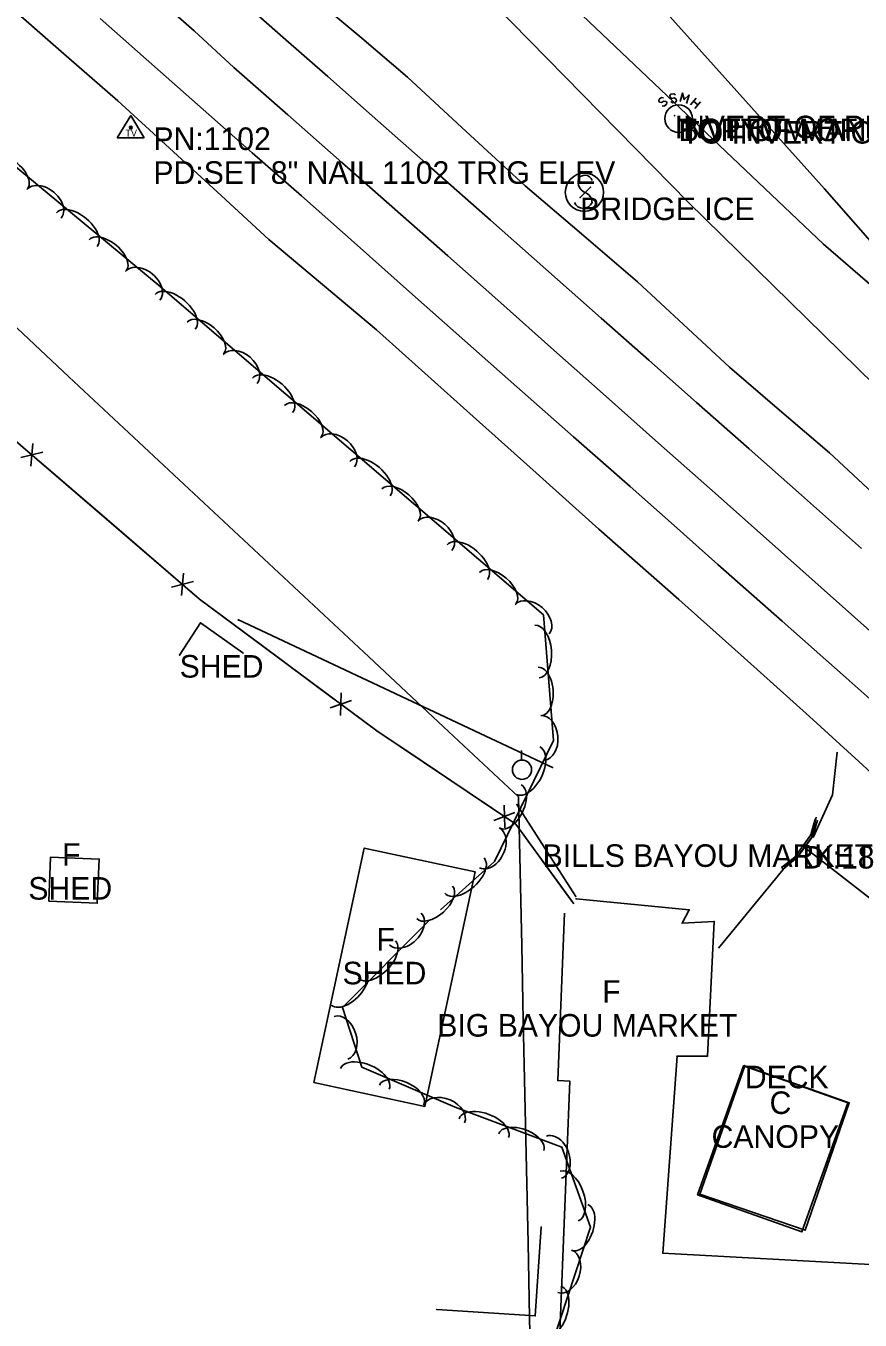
# Model space of a CAD drawing. Extents: x 1441650 to 1491889, y 345904 to 358319.
# Drawn here: x 1443379.2 to 1443564, y 356136.5 to 356423.3 of the extents above; entities that cross this region are included whole.
import ezdxf

# ---------------------------------------------------------------- set-up
doc = ezdxf.new("R2010")
doc.units = 0
for name, color, linetype in [('S_BUILDING', 7, 'Continuous'), ('S_BUILDING_ANNOT', 7, 'Continuous'), ('S_CROSS_DRAIN', 7, 'Continuous'), ('S_CROSS_DRAIN_ANNOT', 7, 'Continuous'), ('S_DRG_PT_SYM', 7, 'Continuous'), ('S_EDGE_PAVEMENT', 7, 'Continuous'), ('S_FENCE', 7, 'Continuous'), ('S_HEADWALL', 7, 'Continuous'), ('S_MANHOLE_ANNOT', 7, 'Continuous'), ('S_MSC_PT_SYM', 7, 'Continuous'), ('S_PAVEMENT_CROWN', 7, 'Continuous'), ('S_SANITARY_SEWER', 7, 'Continuous'), ('S_SANITARY_SEWER_ANNOT', 7, 'Continuous'), ('S_SECONDARY_CTL', 7, 'Continuous'), ('S_SECONDARY_CTL_ANNOT', 7, 'Continuous'), ('S_SHOULDER', 7, 'Continuous'), ('S_SIGN', 7, 'Continuous'), ('S_SIGN_ANNOT', 7, 'Continuous'), ('S_STR_PT_SYM', 7, 'Continuous'), ('S_STREAM', 7, 'Continuous'), ('S_SURVEY_TEXT_ANNOT', 7, 'Continuous'), ('S_TREE', 7, 'Continuous'), ('S_UTILITY_POLE', 7, 'Continuous'), ('S_UTL_PT_SYM', 7, 'Continuous'), ('S_WATER_UTILITIES', 7, 'Continuous')]:
    doc.layers.add(name, color=color, linetype=linetype)

msp = doc.modelspace()

# ---------------------------------------------------------------- linework, layer by layer
at = {"layer": 'S_BUILDING'}
for p, q in [((1443413.28, 356283.87), (1443417.92, 356291.03)), ((1443417.92, 356291.03), (1443427.3, 356284.33)), ((1443501.13, 356229.84), (1443526.17, 356227.38)), ((1443526.17, 356227.38), (1443524.58, 356224.44)), ((1443524.58, 356224.44), (1443531.69, 356224.83)), ((1443531.69, 356224.83), (1443530.19, 356194.98)), ((1443523.47, 356194.96), (1443520.32, 356151.35)), ((1443530.19, 356194.98), (1443523.47, 356194.96)), ((1443528.54, 356164.41), (1443538.48, 356192.87)), ((1443538.48, 356192.87), (1443561.63, 356184.63)), ((1443561.63, 356184.63), (1443551.88, 356156.41)), ((1443551.88, 356156.41), (1443528.54, 356164.41)), ((1443492.07, 356137.47), (1443493.37, 356157.1)), ((1443520.32, 356151.35), (1443566.29, 356148.84)), ((1443470.28, 356138.85), (1443492.07, 356137.47))]:
    msp.add_line(p, q, dxfattribs=at)
for points in [[(1443443, 356189.13), (1443454.17, 356241.1), (1443478.77, 356235.81), (1443467.6, 356183.84)], [(1443384.27, 356229.33), (1443395.04, 356228.87), (1443395.46, 356238.66), (1443384.69, 356239.12)], [(1443561.28, 356184.68), (1443551.13, 356156.04), (1443528.02, 356164.23), (1443538.16, 356192.87)]]:
    msp.add_lwpolyline(points, close=True, dxfattribs=at)
msp.add_lwpolyline([(1443498.51, 356226.71), (1443497.05, 356189.57), (1443499.7, 356189.46), (1443497.08, 356122.65)], dxfattribs=at)
at = {"layer": 'S_CROSS_DRAIN'}
msp.add_line((1443551.24, 356241.56), (1443586.8, 356213.96), dxfattribs=at)
at = {"layer": 'S_DRG_PT_SYM'}
msp.add_lwpolyline([(1443551.24, 356241.56), (1443551.24, 356241.61), (1443551.24, 356241.56), (1443551.19, 356241.56), (1443551.24, 356241.56), (1443551.24, 356241.51), (1443551.24, 356241.56), (1443551.29, 356241.56)], dxfattribs=at)
at = {"layer": 'S_EDGE_PAVEMENT'}
for points in [[(1443424.45, 356431.1), (1443436.21, 356420.75), (1443446.08, 356412.06), (1443455.95, 356403.37), (1443469.04, 356391.79), (1443482.13, 356380.21), (1443494.4, 356369.37), (1443506.67, 356358.54), (1443517.21, 356349.19), (1443527.76, 356339.83), (1443539.41, 356329.56), (1443551.06, 356319.28), (1443564.36, 356307.47)], [(1443395.68, 356424.9), (1443409.05, 356413.13), (1443418.47, 356404.78), (1443429.37, 356395.19), (1443440.28, 356385.61), (1443452.59, 356374.69), (1443464.89, 356363.78), (1443476.44, 356353.53), (1443487.98, 356343.29), (1443500.54, 356332.25), (1443513.1, 356321.2), (1443522.8, 356312.56), (1443532.49, 356303.92), (1443546.72, 356291.37), (1443560.96, 356278.82), (1443571.59, 356269.36)], [(1443558.97, 356262.36), (1443557.88, 356252.89), (1443553.64, 356243.45)], [(1443546.97, 356236.38), (1443532.63, 356218.92)]]:
    msp.add_lwpolyline(points, dxfattribs=at)
at = {"layer": 'S_FENCE'}
for p, q in [((1443380.79, 356330.73), (1443380.3, 356325.76)), ((1443378.12, 356327.63), (1443382.97, 356328.86)), ((1443414.15, 356302.04), (1443413.66, 356297.06)), ((1443411.48, 356298.93), (1443416.33, 356300.17)), ((1443426.29, 356291.64), (1443495.89, 356258.94)), ((1443449.05, 356275.5), (1443448.91, 356270.5)), ((1443446.61, 356272.21), (1443451.35, 356273.79)), ((1443485.19, 356250.59), (1443485.29, 356245.59)), ((1443482.91, 356247.19), (1443487.57, 356248.99))]:
    msp.add_line(p, q, dxfattribs=at)
for points in [[(1443197.08, 356486.07), (1443417.71, 356296.28), (1443456.97, 356267.05), (1443487.73, 356246.42), (1443500.61, 356228.74)], [(1443382.06, 356326.94), (1443397.23, 356313.9)], [(1443397.23, 356313.9), (1443412.39, 356300.85)], [(1443415.42, 356298.25), (1443417.71, 356296.28), (1443431.33, 356286.14)], [(1443431.33, 356286.14), (1443447.38, 356274.19)], [(1443450.58, 356271.81), (1443456.97, 356267.05), (1443466.97, 356260.34)], [(1443466.97, 356260.34), (1443483.58, 356249.2)], [(1443486.9, 356246.97), (1443487.73, 356246.42), (1443498.92, 356231.06)], [(1443498.92, 356231.06), (1443500.61, 356228.74)]]:
    msp.add_lwpolyline(points, dxfattribs=at)
at = {"layer": 'S_HEADWALL'}
for points in [[(1443554.59, 356247.28), (1443553.53, 356243.71), (1443550.18, 356239.09), (1443546.96, 356236.41), (1443546.65, 356236.87), (1443549.57, 356239.08), (1443553.08, 356244.04), (1443554.06, 356247.52)], [(1443554.28, 356247.93), (1443553.22, 356243.45), (1443549.99, 356239.04), (1443547.15, 356236.92)]]:
    msp.add_lwpolyline(points, dxfattribs=at)
at = {"layer": 'S_MSC_PT_SYM'}
for points in [[(1443504.28, 356387.54), (1443504.28, 356387.59), (1443504.28, 356387.54), (1443504.23, 356387.54), (1443504.28, 356387.54), (1443504.28, 356387.49), (1443504.28, 356387.54), (1443504.33, 356387.54)], [(1443502.01, 356385.26), (1443502.01, 356385.31), (1443502.01, 356385.26), (1443501.96, 356385.26), (1443502.01, 356385.26), (1443502.01, 356385.21), (1443502.01, 356385.26), (1443502.06, 356385.26)], [(1443426.29, 356291.64), (1443426.29, 356291.69), (1443426.29, 356291.64), (1443426.24, 356291.64), (1443426.29, 356291.64), (1443426.29, 356291.59), (1443426.29, 356291.64), (1443426.34, 356291.64)], [(1443495.89, 356258.94), (1443495.89, 356258.99), (1443495.89, 356258.94), (1443495.84, 356258.94), (1443495.89, 356258.94), (1443495.89, 356258.89), (1443495.89, 356258.94), (1443495.94, 356258.94)], [(1443488, 356250.73), (1443488, 356250.78), (1443488, 356250.73), (1443487.95, 356250.73), (1443488, 356250.73), (1443488, 356250.68), (1443488, 356250.73), (1443488.05, 356250.73)], [(1443493.69, 356241.93), (1443493.69, 356241.98), (1443493.69, 356241.93), (1443493.64, 356241.93), (1443493.69, 356241.93), (1443493.69, 356241.88), (1443493.69, 356241.93), (1443493.74, 356241.93)], [(1443501.02, 356230.4), (1443501.02, 356230.45), (1443501.02, 356230.4), (1443500.97, 356230.4), (1443501.02, 356230.4), (1443501.02, 356230.35), (1443501.02, 356230.4), (1443501.07, 356230.4)]]:
    msp.add_lwpolyline(points, dxfattribs=at)
at = {"layer": 'S_PAVEMENT_CROWN'}
msp.add_lwpolyline([(1443403.6, 356433.55), (1443416.48, 356422.2), (1443425.26, 356414.1), (1443437.22, 356403.57), (1443449.18, 356393.04), (1443460.93, 356382.68), (1443472.67, 356372.32), (1443484.41, 356361.89), (1443496.16, 356351.45), (1443507.76, 356341.13), (1443519.36, 356330.8), (1443530.63, 356320.83), (1443541.9, 356310.87), (1443555.37, 356298.87), (1443568.83, 356286.87)], dxfattribs=at)
at = {"layer": 'S_SANITARY_SEWER'}
for p, q in [((1443480.99, 356446.07), (1443555.89, 356374.93)), ((1443519.49, 356407.06), (1443519.41, 356406.67)), ((1443520.03, 356407.44), (1443519.49, 356407.06)), ((1443520.46, 356407.37), (1443520.03, 356407.44)), ((1443526.46, 356405.82), (1443527.7, 356407.29)), ((1443519.41, 356406.67), (1443519.61, 356406.4)), ((1443519.61, 356406.4), (1443520.03, 356406.28)), ((1443520.03, 356406.28), (1443520.57, 356406.63)), ((1443520.57, 356405.47), (1443520.19, 356405.55)), ((1443520.57, 356406.63), (1443521.04, 356406.55)), ((1443521.12, 356405.86), (1443520.57, 356405.47)), ((1443521.04, 356406.55), (1443521.19, 356406.28)), ((1443521.19, 356406.28), (1443521.12, 356405.86)), ((1443527.12, 356406.59), (1443528.09, 356405.78)), ((1443528.67, 356406.48), (1443527.43, 356405)), ((1443555.89, 356374.93), (1443594.02, 356341.86))]:
    msp.add_line(p, q, dxfattribs=at)
for points in [[(1443523.13, 356407.99), (1443522.78, 356408.26), (1443522.12, 356408.18), (1443521.89, 356407.83), (1443521.93, 356407.52), (1443522.28, 356407.21), (1443522.9, 356407.33), (1443523.29, 356407.02), (1443523.33, 356406.71), (1443523.05, 356406.32), (1443522.43, 356406.24), (1443522.09, 356406.51)], [(1443525.57, 356406.13), (1443526.12, 356407.99), (1443525.07, 356406.98), (1443524.68, 356408.41), (1443524.14, 356406.55)]]:
    msp.add_lwpolyline(points, dxfattribs=at)
msp.add_circle((1443523.82, 356402.75), 3.05, dxfattribs=at)
at = {"layer": 'S_SECONDARY_CTL'}
for p, q in [((1443402.46, 356403.4), (1443399.45, 356398.45)), ((1443402.46, 356403.4), (1443405.41, 356398.45)), ((1443399.45, 356398.45), (1443405.41, 356398.45))]:
    msp.add_line(p, q, dxfattribs=at)
for radius in [0.311, 0.183, 0.103]:
    msp.add_circle((1443402.46, 356400.79), radius, dxfattribs=at)
at = {"layer": 'S_SHOULDER'}
for points in [[(1443374.55, 356428.52), (1443387.06, 356417.61), (1443399.56, 356406.7), (1443410.16, 356397.04), (1443421.59, 356386.5), (1443433.02, 356375.96), (1443444.96, 356365.95), (1443456.9, 356355.95), (1443467.61, 356346.33), (1443478.32, 356336.7), (1443492.23, 356324.25), (1443506.14, 356311.79), (1443523.86, 356296.15), (1443538.35, 356283.22), (1443552.84, 356270.29), (1443563.76, 356260.27), (1443574.69, 356250.25)], [(1443443.46, 356429.17), (1443453.61, 356420.56), (1443463.77, 356411.94), (1443476.78, 356399.89), (1443489.8, 356387.84), (1443502.27, 356377.2), (1443514.74, 356366.56), (1443524.92, 356357.1), (1443535.11, 356347.64), (1443546.19, 356338.14), (1443557.26, 356328.65), (1443570.95, 356315.91)]]:
    msp.add_lwpolyline(points, dxfattribs=at)
at = {"layer": 'S_SIGN'}
for p, q in [((1443502.01, 356385.26), (1443504.28, 356387.54)), ((1443488, 356250.73), (1443501.02, 356230.4))]:
    msp.add_line(p, q, dxfattribs=at)
msp.add_circle((1443502.95, 356386.43), 4.24, dxfattribs=at)
for centre, radius, start, end in [((1443503.08, 356388.59), 1.62, 16.5258, 156.8957), ((1443504.12, 356388.69), 2.55, 167.1196, 241.9813), ((1443502.69, 356385.03), 2.17, 204.641, 335.359), ((1443502.25, 356384.15), 2.38, 358.6529, 73.7063)]:
    msp.add_arc(centre, radius, start, end, dxfattribs=at)
at = {"layer": 'S_STR_PT_SYM'}
for points in [[(1443417.92, 356291.03), (1443417.92, 356291.08), (1443417.92, 356291.03), (1443417.87, 356291.03), (1443417.92, 356291.03), (1443417.92, 356290.98), (1443417.92, 356291.03), (1443417.97, 356291.03)], [(1443413.28, 356283.87), (1443413.28, 356283.92), (1443413.28, 356283.87), (1443413.23, 356283.87), (1443413.28, 356283.87), (1443413.28, 356283.82), (1443413.28, 356283.87), (1443413.33, 356283.87)], [(1443427.3, 356284.33), (1443427.3, 356284.38), (1443427.3, 356284.33), (1443427.25, 356284.33), (1443427.3, 356284.33), (1443427.3, 356284.28), (1443427.3, 356284.33), (1443427.35, 356284.33)], [(1443501.13, 356229.84), (1443501.13, 356229.89), (1443501.13, 356229.84), (1443501.08, 356229.84), (1443501.13, 356229.84), (1443501.13, 356229.79), (1443501.13, 356229.84), (1443501.18, 356229.84)], [(1443526.17, 356227.38), (1443526.17, 356227.43), (1443526.17, 356227.38), (1443526.12, 356227.38), (1443526.17, 356227.38), (1443526.17, 356227.33), (1443526.17, 356227.38), (1443526.22, 356227.38)], [(1443524.58, 356224.44), (1443524.58, 356224.49), (1443524.58, 356224.44), (1443524.53, 356224.44), (1443524.58, 356224.44), (1443524.58, 356224.39), (1443524.58, 356224.44), (1443524.63, 356224.44)], [(1443531.69, 356224.83), (1443531.69, 356224.88), (1443531.69, 356224.83), (1443531.64, 356224.83), (1443531.69, 356224.83), (1443531.69, 356224.78), (1443531.69, 356224.83), (1443531.74, 356224.83)], [(1443523.47, 356194.96), (1443523.47, 356195.01), (1443523.47, 356194.96), (1443523.42, 356194.96), (1443523.47, 356194.96), (1443523.47, 356194.91), (1443523.47, 356194.96), (1443523.52, 356194.96)], [(1443530.19, 356194.98), (1443530.19, 356195.03), (1443530.19, 356194.98), (1443530.14, 356194.98), (1443530.19, 356194.98), (1443530.19, 356194.93), (1443530.19, 356194.98), (1443530.24, 356194.98)], [(1443538.48, 356192.87), (1443538.48, 356192.92), (1443538.48, 356192.87), (1443538.43, 356192.87), (1443538.48, 356192.87), (1443538.48, 356192.82), (1443538.48, 356192.87), (1443538.53, 356192.87)], [(1443561.63, 356184.63), (1443561.63, 356184.68), (1443561.63, 356184.63), (1443561.58, 356184.63), (1443561.63, 356184.63), (1443561.63, 356184.58), (1443561.63, 356184.63), (1443561.68, 356184.63)], [(1443528.54, 356164.41), (1443528.54, 356164.46), (1443528.54, 356164.41), (1443528.49, 356164.41), (1443528.54, 356164.41), (1443528.54, 356164.36), (1443528.54, 356164.41), (1443528.59, 356164.41)], [(1443493.37, 356157.1), (1443493.37, 356157.14), (1443493.37, 356157.1), (1443493.32, 356157.1), (1443493.37, 356157.1), (1443493.37, 356157.04), (1443493.37, 356157.1), (1443493.42, 356157.1)], [(1443551.88, 356156.41), (1443551.88, 356156.46), (1443551.88, 356156.41), (1443551.83, 356156.41), (1443551.88, 356156.41), (1443551.88, 356156.36), (1443551.88, 356156.41), (1443551.93, 356156.41)], [(1443520.32, 356151.35), (1443520.32, 356151.4), (1443520.32, 356151.35), (1443520.27, 356151.35), (1443520.32, 356151.35), (1443520.32, 356151.3), (1443520.32, 356151.35), (1443520.37, 356151.35)], [(1443470.28, 356138.85), (1443470.28, 356138.9), (1443470.28, 356138.85), (1443470.23, 356138.85), (1443470.28, 356138.85), (1443470.28, 356138.8), (1443470.28, 356138.85), (1443470.33, 356138.85)], [(1443492.07, 356137.47), (1443492.07, 356137.52), (1443492.07, 356137.47), (1443492.02, 356137.47), (1443492.07, 356137.47), (1443492.07, 356137.42), (1443492.07, 356137.47), (1443492.12, 356137.47)]]:
    msp.add_lwpolyline(points, dxfattribs=at)
at = {"layer": 'S_STREAM'}
msp.add_lwpolyline([(1443455.59, 356456.01), (1443525.95, 356384.26), (1443578.49, 356332.69), (1443617.8, 356293.39), (1443649.35, 356265.86)], dxfattribs=at)
at = {"layer": 'S_TREE'}
for points in [[(1443061.38, 356625.56), (1443149.42, 356566.89), (1443238.1, 356496.67), (1443329.08, 356431.82), (1443408.54, 356365.94), (1443493.9, 356292.78), (1443496.12, 356264.93), (1443483.03, 356238.12), (1443471.09, 356227.39)], [(1443289.17, 356438.53), (1443305.77, 356423.02), (1443322.37, 356407.52), (1443338.97, 356392.01), (1443355.56, 356376.51), (1443372.16, 356361), (1443388.76, 356345.5), (1443405.36, 356329.99), (1443421.96, 356314.49), (1443438.56, 356298.98), (1443455.16, 356283.48), (1443471.76, 356267.97), (1443488.36, 356252.47), (1443488.71, 356235.98), (1443489.06, 356219.49), (1443489.41, 356203.01), (1443489.76, 356186.52), (1443490.11, 356170.03), (1443490.46, 356153.54), (1443490.81, 356137.05), (1443491.17, 356120.57), (1443469.17, 356119.32), (1443447.18, 356118.06)], [(1443289.17, 356438.53), (1443305.77, 356423.02), (1443322.37, 356407.52), (1443338.97, 356392.01), (1443355.56, 356376.51), (1443372.16, 356361), (1443388.76, 356345.5), (1443405.36, 356329.99), (1443421.96, 356314.49), (1443438.56, 356298.98), (1443455.16, 356283.48), (1443471.76, 356267.97), (1443488.36, 356252.47), (1443488.71, 356235.98), (1443489.06, 356219.49), (1443489.41, 356203.01), (1443489.76, 356186.52), (1443490.11, 356170.03), (1443490.46, 356153.54), (1443490.81, 356137.05), (1443491.17, 356120.57), (1443469.17, 356119.32), (1443447.18, 356118.06)], [(1443468.46, 356224.99), (1443449.36, 356205.76), (1443453.61, 356192.57), (1443474.31, 356183.71), (1443497.95, 356174.82), (1443504.3, 356157.12), (1443494.27, 356126.54), (1443475.82, 356111.57), (1443443.54, 356110.9)]]:
    msp.add_lwpolyline(points, dxfattribs=at)
for centre, major_axis, ratio, start_param, end_param in [((1443375.46, 356390.62), (-4.12, 3.41), 0.540658, 3.141655, 6.283248), ((1443383.22, 356383.84), (-3.81, 3.16), 0.685258, 3.141698, 6.283291), ((1443390.51, 356378.13), (-4.52, 3.75), 0.550037, 3.141657, 6.28325), ((1443397.34, 356372.47), (-4.12, 3.41), 0.540658, 3.141655, 6.283248), ((1443405.1, 356365.7), (-3.81, 3.16), 0.685258, 3.141698, 6.283291), ((1443412.3, 356359.93), (-4.45, 3.82), 0.550417, 3.141187, 6.28278), ((1443419.02, 356354.16), (-4.06, 3.48), 0.541031, 3.1412, 6.282792), ((1443426.67, 356347.27), (-3.76, 3.22), 0.685731, 3.140928, 6.28252), ((1443433.86, 356341.44), (-4.45, 3.82), 0.550417, 3.141187, 6.28278), ((1443440.59, 356335.68), (-4.06, 3.48), 0.541031, 3.1412, 6.282792), ((1443448.24, 356328.78), (-3.76, 3.22), 0.685731, 3.140928, 6.28252), ((1443455.43, 356322.96), (-4.45, 3.82), 0.550417, 3.141187, 6.28278), ((1443462.16, 356317.19), (-4.06, 3.48), 0.541031, 3.1412, 6.282792), ((1443469.81, 356310.29), (-3.76, 3.22), 0.685731, 3.140928, 6.28252), ((1443477, 356304.47), (-4.45, 3.82), 0.550417, 3.141187, 6.28278), ((1443483.73, 356298.71), (-4.06, 3.48), 0.541031, 3.1412, 6.282792), ((1443491.38, 356291.81), (-3.76, 3.22), 0.685731, 3.140928, 6.28252), ((1443492.42, 356284.66), (-0.47, 5.85), 0.550104, 3.141543, 6.283135), ((1443493.13, 356275.83), (-0.42, 5.33), 0.540724, 3.141544, 6.283137), ((1443493.68, 356265.54), (-0.39, 4.94), 0.685341, 3.141511, 6.283103), ((1443490.51, 356258.26), (2.58, 5.27), 0.550197, 3.141625, 6.283218), ((1443486.61, 356250.29), (2.35, 4.8), 0.540815, 3.141624, 6.283217), ((1443481.86, 356241.15), (2.17, 4.45), 0.685457, 3.141646, 6.283239), ((1443476.37, 356234.99), (4.36, 3.92), 0.550065, 3.141601, 6.283194), ((1443469.78, 356229.06), (3.98, 3.57), 0.540685, 3.141601, 6.283193), ((1443463.28, 356223.15), (3.49, 3.52), 0.685312, 3.141584, 6.283177), ((1443456.94, 356216.4), (4.14, 4.16), 0.550081, 3.141587, 6.28318), ((1443450.69, 356210.11), (3.77, 3.79), 0.540701, 3.141587, 6.28318), ((1443449.02, 356199.06), (-1.52, 4.72), 0.685311, 3.141593, 6.283185), ((1443454.32, 356189.96), (-5.4, 2.31), 0.550108, 3.141582, 6.283175), ((1443462.47, 356186.47), (-4.92, 2.1), 0.540728, 3.141583, 6.283175), ((1443471.84, 356182.18), (-4.56, 1.95), 0.685347, 3.141576, 6.283168), ((1443480.66, 356179.06), (-5.49, 2.07), 0.550079, 3.141592, 6.283185), ((1443488.96, 356175.93), (-5, 1.88), 0.540699, 3.141592, 6.283185), ((1443496.22, 356172.6), (-1.67, 4.66), 0.685311, 3.141593, 6.283186), ((1443499.59, 356163.98), (-1.98, 5.52), 0.55008, 3.141593, 6.283185), ((1443502.03, 356157), (1.67, 5.08), 0.540699, 3.141593, 6.283186), ((1443498.57, 356147.29), (1.54, 4.71), 0.68531, 3.141594, 6.283186), ((1443495.93, 356138.42), (1.83, 5.58), 0.550079, 3.141593, 6.283186)]:
    msp.add_ellipse(centre, major_axis=major_axis, ratio=ratio, start_param=start_param, end_param=end_param, dxfattribs=at)
at = {"layer": 'S_UTILITY_POLE'}
msp.add_line((1443489, 356260.6), (1443489, 356262.71), dxfattribs=at)
msp.add_circle((1443489.12, 356258.46), 2.13, dxfattribs=at)
at = {"layer": 'S_UTL_PT_SYM'}
for points in [[(1443522.94, 356403.39), (1443522.94, 356403.44), (1443522.94, 356403.39), (1443522.89, 356403.39), (1443522.94, 356403.39), (1443522.94, 356403.34), (1443522.94, 356403.39), (1443522.99, 356403.39)], [(1443523.82, 356402.75), (1443523.82, 356402.8), (1443523.82, 356402.75), (1443523.77, 356402.75), (1443523.82, 356402.75), (1443523.82, 356402.7), (1443523.82, 356402.75), (1443523.87, 356402.75)], [(1443524.41, 356402.21), (1443524.41, 356402.26), (1443524.41, 356402.21), (1443524.36, 356402.21), (1443524.41, 356402.21), (1443524.41, 356402.16), (1443524.41, 356402.21), (1443524.46, 356402.21)], [(1443556.16, 356387.17), (1443556.16, 356387.22), (1443556.16, 356387.17), (1443556.11, 356387.17), (1443556.16, 356387.17), (1443556.16, 356387.12), (1443556.16, 356387.17), (1443556.21, 356387.17)], [(1443555.89, 356374.93), (1443555.89, 356374.98), (1443555.89, 356374.93), (1443555.84, 356374.93), (1443555.89, 356374.93), (1443555.89, 356374.88), (1443555.89, 356374.93), (1443555.94, 356374.93)]]:
    msp.add_lwpolyline(points, dxfattribs=at)
at = {"layer": 'S_WATER_UTILITIES'}
for p, q in [((1443482.24, 356469.58), (1443556.16, 356387.17)), ((1443556.16, 356387.17), (1443599.76, 356337.41))]:
    msp.add_line(p, q, dxfattribs=at)

# ---------------------------------------------------------------- texts
at = {"layer": 'S_BUILDING_ANNOT'}
for s, height, p in [('SHED', 5, (1443413.28, 356278.87)), ('F', 5, (1443387.26, 356237.17)), ('SHED', 5, (1443379.76, 356229.67)), ('F', 5, (1443456.86, 356218.4)), ('SHED', 5, (1443449.36, 356210.9)), ('F', 5, (1443506.89, 356206.82)), ('BIG BAYOU MARKET', 5.0003, (1443470.36, 356199.32)), ('DECK', 5, (1443538.48, 356187.87)), ('C', 5, (1443543.97, 356182.17)), ('CANOPY', 5, (1443531.12, 356174.67))]:
    msp.add_text(s, height=height, dxfattribs=at).set_placement(p)
at = {"layer": 'S_CROSS_DRAIN_ANNOT'}
msp.add_text('DI:18" CN:70% FILL TY:RCP', height=5, dxfattribs=at).set_placement((1443551.24, 356236.56))
at = {"layer": 'S_MANHOLE_ANNOT'}
for s in ['TOP OF MANHOLE', 'BOTTOM OF MANHOLE']:
    msp.add_text(s, height=5, dxfattribs=at).set_placement((1443523.82, 356397.75))
at = {"layer": 'S_SANITARY_SEWER_ANNOT'}
for s, p in [('INVERT OF PIPEILITY INVERT OF P', (1443522.94, 356398.39)), ('TO INVERT OF PIPE', (1443524.41, 356397.21))]:
    msp.add_text(s, height=5, dxfattribs=at).set_placement(p)
at = {"layer": 'S_SECONDARY_CTL'}
msp.add_text('TV', height=1.5, rotation=360, dxfattribs=at).set_placement((1443401.26, 356398.78))
at = {"layer": 'S_SECONDARY_CTL_ANNOT'}
for s, p in [('PN:1102', (1443407.46, 356395.79)), ('PD:SET 8" NAIL 1102 TRIG ELEV', (1443407.46, 356388.29))]:
    msp.add_text(s, height=5, dxfattribs=at).set_placement(p)
at = {"layer": 'S_SIGN_ANNOT'}
msp.add_text('BRIDGE ICE', height=5, dxfattribs=at).set_placement((1443502.01, 356380.26))
at = {"layer": 'S_SURVEY_TEXT_ANNOT'}
msp.add_text('BILLS BAYOU MARKET', height=5, dxfattribs=at).set_placement((1443493.69, 356236.93))

doc.saveas('drawing.dxf')
